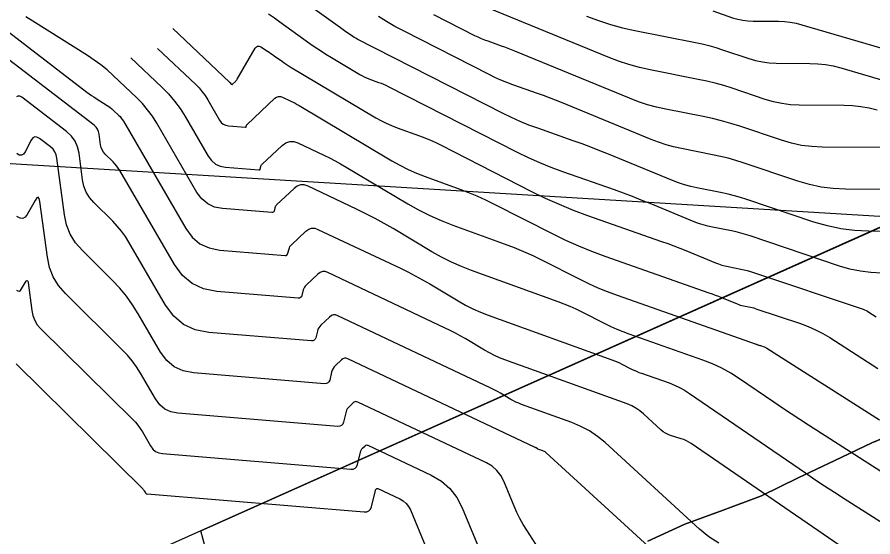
# Model space of a CAD drawing. Extents: x 1354696 to 1366163, y 660729 to 670380.
# Drawn here: x 1361330.4 to 1361435.4, y 664834.4 to 664898.2 of the extents above; entities that cross this region are included whole.
import ezdxf

# ---------------------------------------------------------------- set-up
doc = ezdxf.new("R2010")
doc.units = 0
for name, color, linetype in [('Default', 7, 'Continuous'), ('R_Contours', 7, 'Continuous'), ('R_Erosion', 7, 'Continuous')]:
    doc.layers.add(name, color=color, linetype=linetype)

msp = doc.modelspace()

# ---------------------------------------------------------------- linework, layer by layer
at = {"layer": 'Default'}
msp.add_lwpolyline([(1361297.12, 664882.19), (1361438.93, 664873.59), (1361352.9, 664835.14), (1361279.14, 664802.18), (1361229.8, 664765.98)], close=True, dxfattribs=at)
at = {"layer": 'R_Contours'}
for points in [[(1361446.62, 664871.85), (1361434.83, 664871.93), (1361433.12, 664872.01), (1361431.44, 664872.22), (1361429.79, 664872.57), (1361428.15, 664873.05), (1361419.89, 664875.83), (1361419.15, 664876.07), (1361418.39, 664876.28), (1361417.63, 664876.47), (1361416.87, 664876.63), (1361413.79, 664877.23), (1361413.03, 664877.4), (1361412.27, 664877.61), (1361411.53, 664877.85), (1361410.8, 664878.13), (1361402.93, 664881.37), (1361401.85, 664881.8), (1361400.78, 664882.22), (1361399.7, 664882.63), (1361398.61, 664883.02), (1361394.25, 664884.55), (1361393.17, 664884.95), (1361392.11, 664885.39), (1361391.05, 664885.86), (1361390.02, 664886.36), (1361372.09, 664895.5), (1361371.91, 664895.6), (1361371.73, 664895.7), (1361371.55, 664895.81), (1361371.38, 664895.93), (1361370.7, 664896.41), (1361370.53, 664896.53), (1361370.36, 664896.65), (1361370.19, 664896.77), (1361370.03, 664896.89), (1361363.32, 664901.7)], [(1361435.91, 664886.76), (1361434.92, 664887.01), (1361433.91, 664887.2), (1361432.89, 664887.31), (1361431.86, 664887.36), (1361426.34, 664887.39), (1361425.28, 664887.44), (1361424.22, 664887.58), (1361423.19, 664887.79), (1361422.16, 664888.09), (1361418.09, 664889.46), (1361417.07, 664889.79), (1361416.04, 664890.08), (1361415, 664890.34), (1361413.95, 664890.56), (1361408.06, 664891.72), (1361406.74, 664892.01), (1361405.43, 664892.37), (1361404.15, 664892.79), (1361402.88, 664893.27), (1361385.7, 664900.34)], [(1361436.46, 664866.79), (1361435.14, 664866.85), (1361433.84, 664867.01), (1361432.55, 664867.28), (1361431.28, 664867.65), (1361420.31, 664871.34), (1361419.75, 664871.52), (1361419.18, 664871.68), (1361418.61, 664871.83), (1361418.03, 664871.95), (1361415.7, 664872.41), (1361415.12, 664872.53), (1361414.55, 664872.69), (1361413.99, 664872.87), (1361413.44, 664873.09), (1361408.04, 664875.31), (1361406.95, 664875.75), (1361405.86, 664876.17), (1361404.76, 664876.58), (1361403.66, 664876.98), (1361397.31, 664879.21), (1361395.89, 664879.73), (1361394.49, 664880.31), (1361393.12, 664880.92), (1361391.76, 664881.59), (1361375.95, 664889.65), (1361375.66, 664889.79), (1361375.37, 664889.92), (1361375.07, 664890.04), (1361374.77, 664890.15), (1361373.57, 664890.59), (1361373.27, 664890.7), (1361372.98, 664890.83), (1361372.7, 664890.98), (1361372.42, 664891.13), (1361368.93, 664893.22), (1361368.26, 664893.62), (1361367.6, 664894.05), (1361366.95, 664894.48), (1361366.3, 664894.93), (1361362.62, 664897.58), (1361361.93, 664898.07), (1361361.23, 664898.54)], [(1361415.72, 664898.95), (1361418.17, 664898.12), (1361418.79, 664897.94), (1361419.41, 664897.81), (1361420.04, 664897.73), (1361420.69, 664897.7), (1361423.79, 664897.68), (1361424.52, 664897.65), (1361425.24, 664897.57), (1361425.95, 664897.44), (1361426.66, 664897.26), (1361436.49, 664894.37)], [(1361326.6, 664898.45), (1361338.92, 664889), (1361339.2, 664888.79), (1361339.48, 664888.59), (1361339.77, 664888.4), (1361340.06, 664888.21), (1361341.42, 664887.35), (1361341.61, 664887.22), (1361341.8, 664887.09), (1361341.98, 664886.94), (1361342.15, 664886.78), (1361342.83, 664886.14), (1361342.99, 664885.98), (1361343.14, 664885.8), (1361343.27, 664885.62), (1361343.4, 664885.42), (1361351.05, 664872.25), (1361351.83, 664871.18), (1361352.79, 664870.39), (1361353.92, 664869.87), (1361355.22, 664869.61), (1361363.24, 664868.95), (1361363.37, 664868.96), (1361363.48, 664869), (1361363.55, 664869.09), (1361363.6, 664869.21), (1361363.74, 664869.77), (1361363.78, 664869.9), (1361363.84, 664870.03), (1361363.92, 664870.14), (1361364.02, 664870.24), (1361365.8, 664871.92), (1361366.14, 664872.17), (1361366.5, 664872.29), (1361366.88, 664872.28), (1361367.28, 664872.15), (1361377.39, 664867.37), (1361378.31, 664866.92), (1361379.21, 664866.45), (1361380.11, 664865.96), (1361380.99, 664865.45), (1361384.5, 664863.36), (1361385.38, 664862.86), (1361386.29, 664862.4), (1361387.22, 664861.99), (1361388.17, 664861.62), (1361403.36, 664856.13), (1361403.67, 664856.02), (1361403.98, 664855.89), (1361404.28, 664855.75), (1361404.58, 664855.61), (1361405.75, 664855.01), (1361406.05, 664854.86), (1361406.35, 664854.73), (1361406.66, 664854.6), (1361406.97, 664854.49), (1361410.36, 664853.3), (1361411.02, 664853.04), (1361411.66, 664852.74), (1361412.27, 664852.4), (1361412.87, 664852.02), (1361427.09, 664842.26), (1361428.27, 664841.46), (1361429.46, 664840.67), (1361430.65, 664839.88), (1361431.85, 664839.11), (1361436.67, 664836.04)], [(1361436.37, 664842.43), (1361427.48, 664848.11), (1361426.41, 664848.8), (1361425.34, 664849.5), (1361424.28, 664850.21), (1361423.22, 664850.93), (1361419.02, 664853.81), (1361417.95, 664854.5), (1361416.84, 664855.11), (1361415.69, 664855.64), (1361414.51, 664856.1), (1361405.48, 664859.28), (1361404.73, 664859.56), (1361403.99, 664859.86), (1361403.26, 664860.18), (1361402.54, 664860.54), (1361399.69, 664861.99), (1361398.97, 664862.34), (1361398.24, 664862.67), (1361397.51, 664862.97), (1361396.76, 664863.26), (1361386.13, 664867.09), (1361384.88, 664867.58), (1361383.65, 664868.13), (1361382.45, 664868.73), (1361381.27, 664869.39), (1361376.5, 664872.24), (1361375.4, 664872.88), (1361374.29, 664873.49), (1361373.16, 664874.07), (1361372.01, 664874.63), (1361366.06, 664877.45), (1361365.59, 664877.6), (1361365.15, 664877.61), (1361364.74, 664877.47), (1361364.34, 664877.18), (1361362.21, 664875.17), (1361362.14, 664875.09), (1361362.08, 664875.01), (1361362.03, 664874.91), (1361362, 664874.81), (1361361.9, 664874.39), (1361361.86, 664874.3), (1361361.8, 664874.24), (1361361.72, 664874.2), (1361361.63, 664874.2), (1361355.58, 664874.7), (1361354.6, 664874.89), (1361353.75, 664875.28), (1361353.03, 664875.88), (1361352.43, 664876.68), (1361347.5, 664885.18), (1361346.97, 664886.03), (1361346.38, 664886.83), (1361345.74, 664887.58), (1361345.04, 664888.29), (1361342.14, 664891.04), (1361341.4, 664891.71), (1361340.62, 664892.34), (1361339.82, 664892.93), (1361338.99, 664893.48), (1361332.28, 664897.71), (1361331.45, 664898.25)], [(1361441.7, 664877.02), (1361432, 664877.09), (1361430.51, 664877.16), (1361429.04, 664877.34), (1361427.59, 664877.64), (1361426.16, 664878.06), (1361419.47, 664880.31), (1361418.55, 664880.61), (1361417.61, 664880.87), (1361416.66, 664881.11), (1361415.71, 664881.31), (1361411.88, 664882.06), (1361410.93, 664882.27), (1361409.99, 664882.53), (1361409.07, 664882.83), (1361408.16, 664883.18), (1361397.18, 664887.7), (1361396.44, 664887.99), (1361395.7, 664888.28), (1361394.96, 664888.56), (1361394.21, 664888.83), (1361391.2, 664889.89), (1361390.45, 664890.16), (1361389.72, 664890.46), (1361388.99, 664890.79), (1361388.28, 664891.14), (1361377.76, 664896.5), (1361376.72, 664897.05), (1361375.7, 664897.64), (1361374.71, 664898.27)], [(1361436.78, 664882.19), (1361429.17, 664882.24), (1361427.89, 664882.3), (1361426.63, 664882.46), (1361425.39, 664882.72), (1361424.16, 664883.08), (1361419.05, 664884.8), (1361417.94, 664885.15), (1361416.82, 664885.47), (1361415.69, 664885.75), (1361414.55, 664885.99), (1361409.97, 664886.89), (1361408.83, 664887.14), (1361407.71, 664887.45), (1361406.61, 664887.81), (1361405.52, 664888.23), (1361391.44, 664894.02), (1361391.03, 664894.18), (1361390.62, 664894.34), (1361390.21, 664894.5), (1361389.8, 664894.64), (1361388.15, 664895.23), (1361387.74, 664895.38), (1361387.33, 664895.54), (1361386.93, 664895.72), (1361386.54, 664895.92), (1361381.52, 664898.47)], [(1361400.25, 664898.32), (1361401.69, 664897.77), (1361403.16, 664897.29), (1361404.64, 664896.88), (1361406.15, 664896.54), (1361413.59, 664895.08), (1361414.43, 664894.9), (1361415.26, 664894.7), (1361416.09, 664894.47), (1361416.91, 664894.2), (1361420.17, 664893.11), (1361420.99, 664892.87), (1361421.82, 664892.69), (1361422.66, 664892.59), (1361423.51, 664892.55), (1361427.64, 664892.52), (1361428.61, 664892.48), (1361429.57, 664892.37), (1361430.52, 664892.2), (1361431.46, 664891.96), (1361438.8, 664889.8)], [(1361349.47, 664896.82), (1361356.43, 664890.23), (1361356.46, 664890.21), (1361356.48, 664890.18), (1361356.5, 664890.15), (1361356.51, 664890.13), (1361356.6, 664889.99), (1361356.61, 664889.97), (1361356.62, 664889.96), (1361356.64, 664889.95), (1361356.66, 664889.95), (1361356.77, 664889.94), (1361356.78, 664889.94), (1361356.78, 664889.94), (1361356.78, 664889.94), (1361356.78, 664889.94), (1361356.78, 664889.95), (1361356.78, 664889.95), (1361356.78, 664889.96), (1361357.16, 664890.31), (1361357.22, 664890.38), (1361357.28, 664890.44), (1361357.33, 664890.51), (1361357.38, 664890.58), (1361359.58, 664894.39), (1361359.72, 664894.57), (1361359.87, 664894.65), (1361360.05, 664894.65), (1361360.25, 664894.56), (1361361.09, 664894.02), (1361361.3, 664893.88), (1361361.51, 664893.74), (1361361.71, 664893.6), (1361361.91, 664893.46), (1361362.91, 664892.74), (1361363.15, 664892.58), (1361363.38, 664892.42), (1361363.63, 664892.26), (1361363.87, 664892.11), (1361374.37, 664885.85), (1361375.01, 664885.5), (1361375.65, 664885.17), (1361376.32, 664884.88), (1361376.99, 664884.61), (1361379.73, 664883.62), (1361380.41, 664883.37), (1361381.08, 664883.09), (1361381.74, 664882.79), (1361382.39, 664882.47), (1361393.5, 664876.81), (1361395.18, 664875.99), (1361396.88, 664875.23), (1361398.61, 664874.52), (1361400.36, 664873.87), (1361409.45, 664870.67), (1361410.2, 664870.41), (1361410.94, 664870.13), (1361411.68, 664869.84), (1361412.42, 664869.54), (1361416.08, 664868.04), (1361416.45, 664867.9), (1361416.83, 664867.77), (1361417.22, 664867.67), (1361417.61, 664867.58), (1361419.18, 664867.27), (1361419.58, 664867.19), (1361419.97, 664867.09), (1361420.35, 664866.98), (1361420.73, 664866.86), (1361434.17, 664862.34), (1361434.35, 664862.27), (1361434.54, 664862.19), (1361434.71, 664862.1), (1361434.88, 664862), (1361435.78, 664861.43)], [(1361347.6, 664894.36), (1361352.28, 664889.92), (1361352.7, 664889.5), (1361353.08, 664889.04), (1361353.44, 664888.56), (1361353.76, 664888.05), (1361355.21, 664885.55), (1361355.41, 664885.27), (1361355.66, 664885.07), (1361355.96, 664884.93), (1361356.3, 664884.86), (1361358.39, 664884.69), (1361358.43, 664884.69), (1361358.45, 664884.7), (1361358.47, 664884.73), (1361358.48, 664884.76), (1361358.52, 664884.9), (1361358.53, 664884.94), (1361358.55, 664884.97), (1361358.57, 664885), (1361358.59, 664885.03), (1361361.99, 664888.23), (1361362.2, 664888.38), (1361362.43, 664888.46), (1361362.67, 664888.46), (1361362.92, 664888.37), (1361363.96, 664887.88), (1361364.22, 664887.76), (1361364.47, 664887.63), (1361364.73, 664887.49), (1361364.97, 664887.34), (1361376.33, 664880.57), (1361377.32, 664880.01), (1361378.33, 664879.51), (1361379.36, 664879.05), (1361380.42, 664878.64), (1361384.68, 664877.1), (1361385.75, 664876.69), (1361386.79, 664876.26), (1361387.82, 664875.79), (1361388.84, 664875.29), (1361396.11, 664871.59), (1361397.67, 664870.83), (1361399.26, 664870.12), (1361400.86, 664869.46), (1361402.49, 664868.86), (1361415.25, 664864.37), (1361415.64, 664864.23), (1361416.03, 664864.09), (1361416.42, 664863.94), (1361416.8, 664863.78), (1361418.72, 664862.99), (1361418.91, 664862.92), (1361419.11, 664862.85), (1361419.31, 664862.8), (1361419.52, 664862.75), (1361420.34, 664862.59), (1361420.55, 664862.55), (1361420.75, 664862.5), (1361420.95, 664862.44), (1361421.15, 664862.37), (1361426.48, 664860.58), (1361427.42, 664860.24), (1361428.33, 664859.83), (1361429.22, 664859.37), (1361430.08, 664858.86), (1361435.98, 664855.09)], [(1361432.03, 664832.87), (1361413.07, 664845.87), (1361412.79, 664846.05), (1361412.49, 664846.21), (1361412.18, 664846.35), (1361411.86, 664846.46), (1361410.56, 664846.86), (1361410.24, 664846.98), (1361409.94, 664847.13), (1361409.66, 664847.31), (1361409.4, 664847.52), (1361407.24, 664849.5), (1361406.79, 664849.88), (1361406.3, 664850.21), (1361405.78, 664850.49), (1361405.22, 664850.72), (1361390.21, 664856.14), (1361389.57, 664856.39), (1361388.94, 664856.67), (1361388.32, 664856.98), (1361387.72, 664857.32), (1361385.34, 664858.74), (1361384.74, 664859.09), (1361384.14, 664859.42), (1361383.52, 664859.74), (1361382.9, 664860.04), (1361368.5, 664866.85), (1361368.17, 664866.96), (1361367.84, 664866.97), (1361367.54, 664866.86), (1361367.25, 664866.65), (1361365.83, 664865.32), (1361365.71, 664865.19), (1361365.61, 664865.04), (1361365.53, 664864.89), (1361365.48, 664864.72), (1361365.31, 664864.02), (1361365.25, 664863.87), (1361365.15, 664863.77), (1361365.02, 664863.71), (1361364.86, 664863.7), (1361354.86, 664864.53), (1361353.23, 664864.84), (1361351.83, 664865.5), (1361350.64, 664866.49), (1361349.66, 664867.82), (1361342.95, 664879.37), (1361342.77, 664879.65), (1361342.58, 664879.92), (1361342.36, 664880.18), (1361342.13, 664880.42), (1361341.18, 664881.37), (1361340.96, 664881.62), (1361340.8, 664881.89), (1361340.68, 664882.19), (1361340.61, 664882.51), (1361340.43, 664883.85), (1361340.36, 664884.17), (1361340.23, 664884.46), (1361340.05, 664884.71), (1361339.81, 664884.94), (1361328.76, 664893.4)], [(1361344.33, 664893.21), (1361348.12, 664889.62), (1361348.94, 664888.78), (1361349.69, 664887.9), (1361350.38, 664886.97), (1361351, 664885.98), (1361353.82, 664881.12), (1361354.22, 664880.58), (1361354.7, 664880.17), (1361355.28, 664879.91), (1361355.94, 664879.78), (1361360.01, 664879.44), (1361360.08, 664879.45), (1361360.13, 664879.47), (1361360.17, 664879.51), (1361360.19, 664879.57), (1361360.26, 664879.86), (1361360.28, 664879.93), (1361360.31, 664879.99), (1361360.35, 664880.05), (1361360.4, 664880.1), (1361362.89, 664882.44), (1361363.34, 664882.77), (1361363.81, 664882.93), (1361364.31, 664882.92), (1361364.83, 664882.75), (1361367.99, 664881.26), (1361368.69, 664880.92), (1361369.38, 664880.56), (1361370.06, 664880.18), (1361370.74, 664879.79), (1361378.29, 664875.29), (1361379.63, 664874.53), (1361381, 664873.84), (1361382.4, 664873.22), (1361383.84, 664872.66), (1361390.15, 664870.38), (1361391.34, 664869.93), (1361392.51, 664869.45), (1361393.66, 664868.93), (1361394.8, 664868.37), (1361399.33, 664866.06), (1361400.47, 664865.51), (1361401.62, 664864.99), (1361402.79, 664864.51), (1361403.98, 664864.07), (1361421.04, 664858.07), (1361421.08, 664858.06), (1361421.11, 664858.04), (1361421.15, 664858.03), (1361421.18, 664858.02), (1361421.35, 664857.95), (1361421.37, 664857.94), (1361421.39, 664857.93), (1361421.41, 664857.93), (1361421.43, 664857.92), (1361421.5, 664857.91), (1361421.52, 664857.91), (1361421.54, 664857.9), (1361421.56, 664857.9), (1361421.57, 664857.89), (1361422.05, 664857.73), (1361422.14, 664857.7), (1361422.22, 664857.66), (1361422.3, 664857.62), (1361422.38, 664857.57), (1361436.17, 664848.76)], [(1361416.47, 664833.63), (1361415.24, 664834.42), (1361414.1, 664835.36), (1361402.51, 664845.97), (1361401.58, 664846.74), (1361400.59, 664847.41), (1361399.54, 664847.97), (1361398.43, 664848.44), (1361392.25, 664850.67), (1361391.91, 664850.8), (1361391.58, 664850.94), (1361391.26, 664851.11), (1361390.94, 664851.28), (1361389.69, 664852.03), (1361389.38, 664852.21), (1361389.06, 664852.38), (1361388.74, 664852.55), (1361388.42, 664852.71), (1361369.73, 664861.55), (1361369.45, 664861.64), (1361369.19, 664861.65), (1361368.94, 664861.56), (1361368.7, 664861.39), (1361367.63, 664860.39), (1361367.49, 664860.23), (1361367.37, 664860.06), (1361367.28, 664859.88), (1361367.22, 664859.67), (1361367.01, 664858.84), (1361366.94, 664858.66), (1361366.83, 664858.53), (1361366.67, 664858.47), (1361366.48, 664858.46), (1361353.87, 664859.5), (1361352.22, 664859.82), (1361350.79, 664860.48), (1361349.58, 664861.49), (1361348.59, 664862.84), (1361344.09, 664870.58), (1361343.66, 664871.27), (1361343.18, 664871.93), (1361342.66, 664872.56), (1361342.1, 664873.15), (1361339.77, 664875.45), (1361339.25, 664876.06), (1361338.84, 664876.72), (1361338.56, 664877.45), (1361338.39, 664878.23), (1361337.96, 664881.5), (1361337.78, 664882.28), (1361337.47, 664882.98), (1361337.02, 664883.59), (1361336.43, 664884.14), (1361330.93, 664888.36), (1361330.69, 664888.49), (1361330.47, 664888.51), (1361330.28, 664888.4)], [(1361419.4, 664822.64), (1361395.23, 664844.76), (1361395.15, 664844.83), (1361395.06, 664844.89), (1361394.96, 664844.94), (1361394.86, 664844.98), (1361394.28, 664845.19), (1361394.25, 664845.2), (1361394.22, 664845.22), (1361394.19, 664845.23), (1361394.16, 664845.25), (1361394.05, 664845.32), (1361394.02, 664845.33), (1361393.99, 664845.35), (1361393.96, 664845.37), (1361393.93, 664845.38), (1361370.95, 664856.25), (1361370.74, 664856.32), (1361370.53, 664856.33), (1361370.34, 664856.26), (1361370.15, 664856.13), (1361369.44, 664855.45), (1361369.27, 664855.27), (1361369.14, 664855.08), (1361369.03, 664854.87), (1361368.96, 664854.64), (1361368.72, 664853.65), (1361368.63, 664853.44), (1361368.5, 664853.3), (1361368.32, 664853.22), (1361368.1, 664853.21), (1361351.99, 664854.54), (1361350.73, 664854.78), (1361349.65, 664855.29), (1361348.72, 664856.06), (1361347.97, 664857.08), (1361345.23, 664861.79), (1361344.54, 664862.89), (1361343.79, 664863.94), (1361342.96, 664864.93), (1361342.07, 664865.88), (1361338.37, 664869.54), (1361337.53, 664870.5), (1361336.89, 664871.55), (1361336.44, 664872.7), (1361336.17, 664873.95), (1361335.25, 664880.9), (1361335.16, 664881.3), (1361335, 664881.66), (1361334.77, 664881.98), (1361334.47, 664882.26), (1361333.09, 664883.31), (1361332.79, 664883.48), (1361332.52, 664883.5), (1361332.28, 664883.37), (1361332.08, 664883.09), (1361331.34, 664881.67), (1361331.13, 664881.38), (1361330.9, 664881.25), (1361330.63, 664881.27), (1361330.33, 664881.44)], [(1361395.47, 664831.24), (1361392.91, 664835.22), (1361392.47, 664835.93), (1361392.07, 664836.66), (1361391.7, 664837.4), (1361391.37, 664838.16), (1361390.09, 664841.24), (1361389.72, 664841.96), (1361389.24, 664842.57), (1361388.65, 664843.08), (1361387.95, 664843.49), (1361372.18, 664850.95), (1361372.02, 664851), (1361371.88, 664851.01), (1361371.74, 664850.96), (1361371.6, 664850.86), (1361371.09, 664850.38), (1361370.97, 664850.25), (1361370.88, 664850.11), (1361370.8, 664849.96), (1361370.75, 664849.8), (1361370.42, 664848.47), (1361370.33, 664848.23), (1361370.18, 664848.07), (1361369.97, 664847.98), (1361369.72, 664847.96), (1361350.1, 664849.59), (1361349.24, 664849.75), (1361348.5, 664850.1), (1361347.87, 664850.62), (1361347.35, 664851.33), (1361345.5, 664854.5), (1361345.02, 664855.28), (1361344.48, 664856.02), (1361343.9, 664856.72), (1361343.27, 664857.38), (1361336.29, 664864.28), (1361335.45, 664865.25), (1361334.8, 664866.32), (1361334.34, 664867.48), (1361334.08, 664868.73), (1361333.17, 664875.58), (1361333.08, 664875.95), (1361332.95, 664876.09), (1361332.78, 664876.01), (1361332.56, 664875.69), (1361331.61, 664873.98), (1361331.35, 664873.65), (1361331.05, 664873.49), (1361330.72, 664873.51), (1361330.34, 664873.71)], [(1361330.29, 664864.69), (1361330.47, 664864.59), (1361330.64, 664864.58), (1361330.79, 664864.66), (1361330.92, 664864.83), (1361331.4, 664865.68), (1361331.51, 664865.84), (1361331.59, 664865.88), (1361331.66, 664865.81), (1361331.7, 664865.63), (1361332.16, 664862.19), (1361332.29, 664861.57), (1361332.52, 664860.98), (1361332.84, 664860.45), (1361333.27, 664859.96), (1361344.53, 664848.84), (1361344.87, 664848.48), (1361345.18, 664848.1), (1361345.47, 664847.7), (1361345.73, 664847.28), (1361346.73, 664845.57), (1361347.01, 664845.19), (1361347.35, 664844.9), (1361347.75, 664844.72), (1361348.22, 664844.63), (1361371.33, 664842.72), (1361371.62, 664842.73), (1361371.85, 664842.83), (1361372.02, 664843.02), (1361372.13, 664843.29), (1361372.54, 664844.95), (1361372.57, 664845.05), (1361372.62, 664845.15), (1361372.67, 664845.23), (1361372.75, 664845.31), (1361373.06, 664845.6), (1361373.14, 664845.66), (1361373.22, 664845.69), (1361373.31, 664845.68), (1361373.4, 664845.65), (1361381.19, 664841.97), (1361382.42, 664841.25), (1361383.46, 664840.35), (1361384.31, 664839.26), (1361384.97, 664837.99), (1361387.89, 664830.96)], [(1361330.24, 664855.65), (1361345.79, 664840.29), (1361345.84, 664840.24), (1361345.88, 664840.18), (1361345.93, 664840.12), (1361345.97, 664840.06), (1361346.11, 664839.81), (1361346.15, 664839.75), (1361346.2, 664839.71), (1361346.26, 664839.68), (1361346.33, 664839.67), (1361372.95, 664837.47), (1361373.27, 664837.49), (1361373.53, 664837.6), (1361373.72, 664837.8), (1361373.83, 664838.1), (1361374.33, 664840.11), (1361374.34, 664840.15), (1361374.36, 664840.18), (1361374.38, 664840.21), (1361374.4, 664840.23), (1361374.51, 664840.33), (1361374.54, 664840.35), (1361374.57, 664840.36), (1361374.6, 664840.36), (1361374.63, 664840.35), (1361377.32, 664839.08), (1361377.74, 664838.83), (1361378.1, 664838.52), (1361378.4, 664838.14), (1361378.63, 664837.71), (1361384.41, 664823.75)]]:
    msp.add_lwpolyline(points, dxfattribs=at)
at = {"layer": 'R_Erosion'}
for p, q in [((1361352.9, 664835.14), (1361562.48, 664928.8)), ((1361357.41, 664818.55), (1361352.9, 664835.14))]:
    msp.add_line(p, q, dxfattribs=at)
for points in [[(1361407.75, 664833.88), (1361412.29, 664835.98), (1361417, 664837.7), (1361421.71, 664839.43), (1361426.2, 664841.64), (1361430.71, 664843.8), (1361435.23, 664845.93), (1361439.85, 664847.85)], [(1361439.85, 664847.85), (1361435.23, 664845.93), (1361430.71, 664843.8), (1361426.2, 664841.64), (1361421.71, 664839.43), (1361417, 664837.7), (1361412.29, 664835.98), (1361407.75, 664833.88)]]:
    msp.add_lwpolyline(points, dxfattribs=at)

doc.saveas('drawing.dxf')
